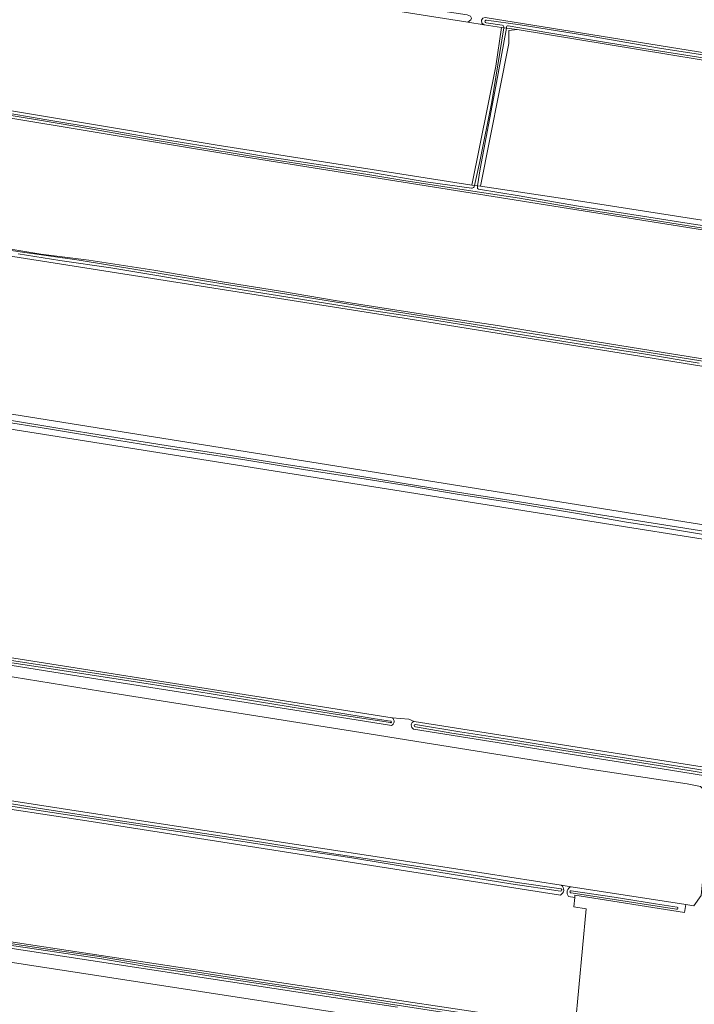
# Model space of a CAD drawing. Header units: metres. Extents: x 149984 to 156489, y 469398 to 478068.
# Tile 610 of 656: x 154878 to 155096, y 470041 to 470359. Entities that reach past the tile are written whole.
import ezdxf

# ---------------------------------------------------------------- set-up
doc = ezdxf.new("R2010")
doc.units = ezdxf.units.M
doc.header["$LTSCALE"] = 0.75
for name, color, linetype, lineweight in [('B-WE-GR-BOUWLAND-GV', 252, 'Continuous', 13), ('B-WE-GR-GRAS-GV', 252, 'Continuous', 13), ('B-WE-OG-TERREIN_ERF-GV', 252, 'Continuous', 18), ('B-WE-OG-TERREIN_OEVER-GV', 252, 'Continuous', 18), ('B-WE-OG-WATER-GV', 252, 'Continuous', 18), ('B-WE-OG-WATER_SLOOT-GV', 252, 'Continuous', 18)]:
    doc.layers.add(name, color=color, linetype=linetype, lineweight=lineweight)

msp = doc.modelspace()

# ---------------------------------------------------------------- linework, layer by layer
at = {"layer": 'B-WE-GR-BOUWLAND-GV', "flags": 128}
msp.add_lwpolyline([(155038.648, 470356.059), (155036.002, 470355.795), (155036.002, 470351.562), (155026.874, 470305.392), (155060.608, 470300.365), (155189.725, 470280.124), (155189.99, 470281.182), (155191.048, 470291.104), (155193.165, 470315.975), (155193.658, 470325.918), (155193.958, 470331.982), (155190.519, 470332.115), (155147.259, 470338.2)], close=True, dxfattribs=at)
at = {"layer": 'B-WE-GR-GRAS-GV', "flags": 128}
for points in [[(155024.016, 470305.679), (155031.795, 470344.255), (155033.595, 470356.729), (155028.05, 470357.603), (155022.75, 470358.438), (154881.156, 470380.758), (154880.622, 470380.842), (154875.165, 470381.702), (154783.907, 470396.087), (154780.732, 470396.087), (154649.049, 470417.677), (154557.345, 470433.722), (154456.512, 470450.95), (154452.041, 470451.714), (154442.595, 470403.072), (154444.262, 470400.77), (154502.92, 470390.054), (154666.988, 470363.305), (154699.928, 470357.67), (154842.01, 470335.286), (154940.99, 470318.776)], [(155052.967, 470079.248), (155056.206, 470078.742), (155093.281, 470072.955), (155095.813, 470072.56), (155098.194, 470075.868), (155101.369, 470107.618), (155098.062, 470111.19), (155093.696, 470111.983), (155060.094, 470117.143), (154985.349, 470129.049), (154907.826, 470141.352), (154847.898, 470151.009), (154762.173, 470164.635), (154708.33, 470172.176), (154704.097, 470167.81), (154695.498, 470135.531), (154705.949, 470133.415), (154747.478, 470126.256), (154900.153, 470102.635), (155027.989, 470083.147)]]:
    msp.add_lwpolyline(points, close=True, dxfattribs=at)
for points in [[(155028.332, 470359.969), (155106.759, 470347.285), (155134.212, 470343.241), (155190.877, 470334.505), (155195.228, 470334.661), (155195.545, 470336.169), (155197.172, 470357.688), (155197.609, 470363.474)], [(155023.865, 470359.762), (155023.683, 470359.159), (155022.75, 470358.438), (155028.05, 470357.603), (155027.305, 470358.117), (155027.19, 470359.043), (155027.558, 470359.715)], [(155190.568, 470275.435), (155190.406, 470276.393), (155183.984, 470277.63), (154948.339, 470315.171), (154801.291, 470339.544)], [(154795.606, 470244.565), (154867.588, 470232.773), (155181.329, 470182.621), (155182.236, 470184.169), (155183.786, 470201.595), (155184.175, 470205.973), (155186.178, 470231.936), (155185.986, 470232.568), (155185.4, 470233.124), (154999.402, 470263.103), (154812.427, 470292.499), (154792.33, 470295.476), (154791.866, 470295.553)], [(154838.29, 470290.985), (154884.563, 470283.424), (154900.045, 470281.483), (154921.122, 470278.154), (154942.585, 470274.521), (154962.138, 470271.406), (154979.812, 470268.441), (154997.67, 470265.636), (155015.011, 470262.85), (155032.275, 470260.305), (155051.333, 470257.187), (155068.54, 470254.358), (155085.273, 470251.699), (155102.781, 470248.824), (155118.81, 470246.229), (155136.299, 470243.41), (155153.117, 470240.789), (155171.136, 470237.855), (155186.178, 470235.784)], [(154627.956, 470192.753), (154688.26, 470182.2), (154842.091, 470157.967), (154849.73, 470156.764), (154998.232, 470133.371), (155003.683, 470132.969), (155005.406, 470132.241), (155100.599, 470117.245), (155108.04, 470116.072), (155172.621, 470105.899), (155175.486, 470107.966), (155179.013, 470158.913), (155179.272, 470162.664), (155180.35, 470178.236), (154794.71, 470239.516)], [(154900.806, 470099.825), (154781.351, 470117.977), (154704.357, 470131.074), (154702.64, 470131.38), (154701.385, 470124.456), (154703.204, 470124.023), (154697.515, 470089.23), (154697.452, 470088.846), (154698.18, 470088.729), (154814.212, 470070.034), (154959.627, 470048.047), (155057.417, 470033.442), (155060.989, 470071.622), (155057.068, 470072.189), (155057.338, 470075.273), (155055.33, 470075.588)], [(155052.667, 470076.006), (154900.806, 470099.825)], [(155161.553, 470010.126), (154738.095, 470075.394), (154614.006, 470095.37), (154608.979, 470089.417), (154607.819, 470087.496), (154605.635, 470083.876), (154604.349, 470081.744), (154603.623, 470078.427), (154605.164, 470077.746), (154605.469, 470075.616), (154604.353, 470071.356), (154637.114, 470065.169), (154638.128, 470062.532), (154637.215, 470058.982), (154636.665, 470055.612), (154641.889, 470054.567), (154641.132, 470030.074)], [(155056.206, 470078.742), (155052.967, 470079.248)]]:
    msp.add_lwpolyline(points, dxfattribs=at)
at = {"layer": 'B-WE-GR-GRAS-GV'}
for points in [[(155052.967, 470079.248, -0.5693221), (155052.667, 470076.006)], [(155055.33, 470075.588, -0.5545205), (155056.206, 470078.742)]]:
    msp.add_lwpolyline(points, format="xyb", dxfattribs=at)
at = {"layer": 'B-WE-OG-TERREIN_ERF-GV', "flags": 128}
for points in [[(154998.037, 470130.891), (154983.89, 470133.15), (154896.85, 470146.82), (154849.593, 470154.401)], [(154847.898, 470151.009), (154907.826, 470141.352), (154985.349, 470129.049), (155060.094, 470117.143), (155093.696, 470111.983), (155098.062, 470111.19), (155101.369, 470107.618), (155098.194, 470075.868), (155095.813, 470072.56), (155093.281, 470072.955), (155092.881, 470070.419), (155057.311, 470076.031), (155057.338, 470075.273), (155057.068, 470072.189), (155060.989, 470071.622), (155057.417, 470033.442)], [(155005.406, 470132.241), (155003.683, 470132.969), (154998.232, 470133.371)], [(155100.24, 470114.51), (155087.62, 470116.59), (155005.178, 470129.751)], [(155000, 470039.765), (154967.79, 470044.67), (154870.94, 470059.36), (154819.901, 470066.985), (154804.882, 470068.626), (154791.037, 470070.736), (154774.788, 470073.245), (154755.709, 470076.421), (154736.39, 470079.402), (154717.511, 470082.425), (154696.997, 470085.569), (154679.347, 470088.402), (154664.433, 470090.735), (154647.01, 470093.628), (154631.672, 470096.487), (154617.685, 470099.173), (154597.117, 470102.838), (154578.47, 470106.295)], [(154641.132, 470030.074), (154641.889, 470054.567), (154636.665, 470055.612), (154637.215, 470058.982), (154638.128, 470062.532), (154637.114, 470065.169), (154604.353, 470071.356), (154605.469, 470075.616), (154605.164, 470077.746), (154603.623, 470078.427), (154604.349, 470081.744), (154605.635, 470083.876), (154607.819, 470087.496), (154608.979, 470089.417), (154614.006, 470095.37), (154738.095, 470075.394), (155161.553, 470010.126)]]:
    msp.add_lwpolyline(points, dxfattribs=at)
at = {"layer": 'B-WE-OG-TERREIN_ERF-GV'}
for points in [[(154998.232, 470133.371, -0.5803965), (154998.037, 470130.891)], [(155005.178, 470129.751, -0.6941146), (155005.406, 470132.241)]]:
    msp.add_lwpolyline(points, format="xyb", dxfattribs=at)
at = {"layer": 'B-WE-OG-TERREIN_OEVER-GV', "flags": 128}
for points in [[(155024.737, 470305.173), (155024.831, 470305.597), (155024.016, 470305.679), (154940.99, 470318.776), (154842.01, 470335.286), (154699.928, 470357.67), (154666.988, 470363.305), (154502.92, 470390.054), (154444.262, 470400.77)], [(155195.228, 470334.661), (155190.877, 470334.505), (155134.212, 470343.241), (155106.759, 470347.285), (155028.332, 470359.969), (155027.558, 470359.715), (155027.19, 470359.043), (155027.305, 470358.117), (155028.05, 470357.603), (155033.595, 470356.729), (155034.323, 470356.632), (155034.371, 470356.933)], [(155033.822, 470357.468), (155028.682, 470358.228)], [(155028.728, 470359.098), (155039.638, 470357.539), (155060.488, 470354.181), (155084.783, 470350.026), (155107.806, 470346.461), (155130.351, 470343.104), (155153.604, 470339.671), (155173.917, 470336.632), (155188.746, 470334.248), (155193.231, 470333.881), (155194.966, 470333.843)], [(155039.598, 470356.655), (155035.81, 470357.235)], [(155035.228, 470356.733), (155035.189, 470356.518), (155038.648, 470356.059), (155147.259, 470338.2), (155190.519, 470332.115), (155193.958, 470331.982), (155195.128, 470332.404), (155195.142, 470332.731), (155190.863, 470333.007), (155179.687, 470334.566), (155162.963, 470337.076), (155145.977, 470339.39), (155135.676, 470341.036), (155120.172, 470343.558), (155103.563, 470346.166), (155085.056, 470349.025), (155068.259, 470351.765), (155048.321, 470355.137), (155039.598, 470356.655)], [(154799.743, 470339.896), (154799.727, 470339.782), (154800.183, 470339.713), (154801.291, 470339.544), (154948.339, 470315.171), (155183.984, 470277.63), (155190.406, 470276.393), (155190.244, 470277.35)], [(155190.244, 470277.35), (155185.851, 470278.015), (155170, 470280.492), (155144.828, 470284.585), (155118.279, 470288.929), (155096.835, 470292.099), (155076.66, 470295.352), (155058.044, 470298.293), (155039.396, 470301.461), (155025.782, 470303.541), (155008.326, 470306.235), (155002.671, 470307.081), (154990.388, 470309.122), (154974.639, 470311.596), (154957.893, 470314.183), (154946.815, 470316.017), (154933.569, 470318.258), (154917.786, 470320.952), (154901.274, 470323.774), (154884.106, 470326.742), (154865.532, 470329.763)], [(154870.096, 470329.632), (154886.448, 470326.85), (154902.826, 470324.17), (154920.289, 470321.161), (154938.977, 470318.094), (154955.958, 470315.206), (154973.615, 470312.465), (154991.506, 470309.752), (155009.143, 470306.817), (155023.888, 470304.738)], [(155190.028, 470278.509), (155189.725, 470280.124), (155060.608, 470300.365), (155026.874, 470305.392), (155025.876, 470305.492), (155025.808, 470305.067)], [(155026.197, 470304.378), (155039.322, 470302.217), (155057.91, 470299.017), (155079.204, 470295.638), (155096.429, 470292.938), (155112.438, 470290.557), (155132.665, 470287.286), (155154.905, 470283.755), (155177.11, 470280.347), (155187.972, 470278.586), (155190.028, 470278.509)], [(154791.866, 470295.553), (154792.33, 470295.476), (154812.427, 470292.499), (154999.402, 470263.103), (155185.4, 470233.124), (155185.986, 470232.568), (155186.178, 470231.936), (155184.175, 470205.973), (155185.585, 470205.579), (155185.877, 470205.497), (155186.21, 470205.469), (155187.364, 470205.372), (155193.18, 470270.818), (155192.287, 470271.527), (155191.745, 470271.611), (155191.578, 470271.637), (155190.29, 470271.838), (155188.891, 470253.752), (155187.716, 470243.168), (155186.681, 470236.232)], [(154794.317, 470296.567), (154810.773, 470294.119), (154828.275, 470291.666), (154845.658, 470289.18), (154862.518, 470286.539), (154877.099, 470284.279), (154896.913, 470281.405), (154944.758, 470273.587), (155177.839, 470236.03), (155186.623, 470235.04)], [(155186.178, 470235.784), (155171.136, 470237.855), (155153.117, 470240.789), (155136.299, 470243.41), (155118.81, 470246.229), (155102.781, 470248.824), (155085.273, 470251.699), (155068.54, 470254.358), (155051.333, 470257.187), (155032.275, 470260.305), (155015.011, 470262.85), (154997.67, 470265.636), (154979.812, 470268.441), (154962.138, 470271.406), (154942.585, 470274.521), (154921.122, 470278.154), (154900.045, 470281.483), (154884.563, 470283.424), (154838.29, 470290.985)], [(155097.611, 470248.112), (155078.965, 470251.239), (155060.467, 470254.02), (155041.109, 470257.201), (155025.336, 470259.832), (155007.445, 470262.749), (154988.725, 470265.626), (154971.251, 470268.421), (154954.377, 470271.104), (154937.686, 470273.752), (154922.036, 470276.456), (154907.153, 470278.943), (154890.728, 470281.373), (154877.174, 470283.479)], [(154794.71, 470239.516), (155180.35, 470178.236), (155180.763, 470180.086), (155180.752, 470180.087), (155175.068, 470181.051), (155160.407, 470183.184), (155144.31, 470185.777), (155126.934, 470188.443), (155112.863, 470190.354), (155102.182, 470192.101), (155086.703, 470194.707), (155073.458, 470196.8), (155059.479, 470199.309), (155036.708, 470203.059), (155018.643, 470205.808), (155004.788, 470208.215), (154989.837, 470210.542), (154969.561, 470213.69), (154950.54, 470216.854), (154933.377, 470219.455), (154925.05, 470220.626), (154909.188, 470223.212), (154887.054, 470226.876), (154870.675, 470229.438)], [(154874.358, 470229.651), (154889.373, 470227.151), (154906.732, 470224.402), (154925.056, 470221.48), (154943.254, 470218.676), (154962.511, 470215.575), (154979.956, 470212.896), (155001.51, 470209.279), (155022.124, 470205.904), (155036.754, 470203.71), (155061.545, 470199.655), (155088.882, 470195.369), (155115.368, 470191.178), (155141.393, 470187.099), (155158.214, 470184.646), (155177.631, 470181.719), (155181.061, 470181.42), (155181.329, 470182.621), (154867.588, 470232.773)], [(154998.232, 470133.371), (154849.73, 470156.764)], [(154849.593, 470154.401), (154896.85, 470146.82), (154983.89, 470133.15), (154998.037, 470130.891)], [(154997.66, 470131.81), (154979.146, 470134.709), (154955.349, 470138.597), (154931.739, 470142.404), (154911.008, 470145.617), (154890.07, 470148.882), (154872.396, 470151.598), (154855.666, 470154.457), (154849.923, 470155.452)], [(154850.063, 470156.04), (154876.485, 470151.728), (154904.759, 470147.347), (154934.535, 470142.703), (154964.088, 470137.863), (154974.644, 470136.049)], [(155052.967, 470079.248), (155027.989, 470083.147), (154900.153, 470102.635), (154747.478, 470126.256), (154705.949, 470133.415), (154695.498, 470135.531), (154694.823, 470132.772), (154702.64, 470131.38), (154704.357, 470131.074), (154781.351, 470117.977), (154900.806, 470099.825), (155052.667, 470076.006)], [(154974.644, 470136.049), (154979.047, 470135.304), (154992.124, 470133.192), (154997.74, 470132.301)], [(155052.683, 470077.346), (155036.637, 470079.7), (155009.368, 470084.133), (154984.524, 470088.205), (154961.057, 470091.617), (154936.76, 470095.417), (154912.378, 470099.053), (154888.23, 470102.76), (154864.778, 470106.321), (154843.164, 470109.613), (154819.68, 470113.243), (154798.23, 470116.52), (154785.046, 470118.359), (154771.158, 470120.625), (154753.719, 470123.389), (154737.633, 470126.041), (154721.749, 470128.935), (154705.85, 470131.828), (154697.631, 470133.142)], [(154697.84, 470133.916), (154719.104, 470130.092), (154744.74, 470125.545), (154768.153, 470121.836), (154791.652, 470118.158), (154815.213, 470114.567), (154837.672, 470111.192), (154860.349, 470107.879), (154883.661, 470104.185), (154908.802, 470100.278), (154932.551, 470096.725), (154955.916, 470093.126), (154978.571, 470089.532), (155000.42, 470086.264), (155026.546, 470082.187), (155038.723, 470080.081), (155052.962, 470078.097)], [(155100.599, 470117.245), (155005.406, 470132.241)], [(155005.742, 470131.23), (155020.175, 470128.842), (155036.911, 470126.21), (155054.621, 470123.307), (155075.51, 470120.122), (155096.133, 470116.84), (155100.368, 470116.142)], [(155005.178, 470129.751), (155087.62, 470116.59), (155100.24, 470114.51)], [(155100.171, 470115.346), (155086.42, 470117.62), (155055.86, 470122.463), (155037.36, 470125.355), (155017.546, 470128.464), (155005.788, 470130.412)], [(154578.47, 470106.295), (154597.117, 470102.838), (154617.685, 470099.173), (154631.672, 470096.487), (154647.01, 470093.628), (154664.433, 470090.735), (154679.347, 470088.402), (154696.997, 470085.569), (154717.511, 470082.425), (154736.39, 470079.402), (154755.709, 470076.421), (154774.788, 470073.245), (154791.037, 470070.736), (154804.882, 470068.626), (154819.901, 470066.985), (154870.94, 470059.36), (154967.79, 470044.67), (155000, 470039.765)], [(155057.417, 470033.442), (154959.627, 470048.047), (154814.212, 470070.034), (154698.18, 470088.729), (154697.452, 470088.846), (154696.201, 470089.096)], [(154697.717, 470087.514), (154716.995, 470084.808), (154731.201, 470082.538), (154745.712, 470080.036), (154762.867, 470077.281), (154779.857, 470074.344), (154792.794, 470072.331), (154809.45, 470069.806), (154827.351, 470067.321), (154846.375, 470064.644), (154866.089, 470061.635), (154885.332, 470058.727), (154903.436, 470056.185), (154918.671, 470053.591), (154935.269, 470051.102), (154957.266, 470047.687), (154979.581, 470044.31), (155001.035, 470040.929), (155024.96, 470037.252)], [(155055.33, 470075.588), (155057.338, 470075.273), (155057.311, 470076.031), (155092.881, 470070.419), (155093.281, 470072.955), (155056.206, 470078.742)], [(155056.186, 470077.452), (155070.121, 470075.327), (155083.439, 470073.21), (155090.432, 470072.136)], [(155090.276, 470071.437), (155074.262, 470073.917), (155056.135, 470076.709)], [(155014.365, 470038.178), (154997.065, 470040.867), (154981.207, 470043.43), (154965.559, 470045.813), (154950.665, 470048.118), (154934.756, 470050.579), (154919.202, 470052.854), (154904.308, 470055.419), (154886.855, 470058.007), (154871.331, 470060.223)]]:
    msp.add_lwpolyline(points, dxfattribs=at)
for points in [[(154881.156, 470380.758), (155022.75, 470358.438), (155023.683, 470359.159), (155023.865, 470359.762), (155023.619, 470360.333), (155022.508, 470360.835), (154987.359, 470366.216), (154962.009, 470370.414), (154941.616, 470373.728), (154881.29, 470383.083), (154880.626, 470382.588), (154880.356, 470381.829), (154880.622, 470380.842)], [(155034.323, 470356.632), (155033.595, 470356.729), (155031.795, 470344.255), (155024.016, 470305.679), (155024.831, 470305.597), (155026.553, 470313.346), (155030.464, 470332.704)], [(155035.189, 470356.518), (155031.779, 470337.697), (155026.755, 470311.037), (155025.876, 470305.492), (155026.874, 470305.392), (155036.002, 470351.562), (155036.002, 470355.795), (155038.648, 470356.059)]]:
    msp.add_lwpolyline(points, close=True, dxfattribs=at)
at = {"layer": 'B-WE-OG-TERREIN_OEVER-GV'}
for points in [[(155028.682, 470358.228, -1.0255959), (155028.728, 470359.098)], [(155034.371, 470356.933, 0.3947955), (155033.822, 470357.468)], [(155035.81, 470357.235, 0.4925251), (155035.228, 470356.733)], [(155023.888, 470304.738, 0.3389335), (155024.737, 470305.173)], [(155025.808, 470305.067, 0.3240607), (155026.197, 470304.378)], [(154997.74, 470132.301, -1.147757), (154997.66, 470131.81)], [(154998.037, 470130.891, 0.5803965), (154998.232, 470133.371)], [(155005.406, 470132.241, 0.6941146), (155005.178, 470129.751)], [(155005.788, 470130.412, -0.9753592), (155005.742, 470131.23)], [(155052.667, 470076.006, 0.5693221), (155052.967, 470079.248)], [(155052.962, 470078.097, -0.9804202), (155052.683, 470077.346)], [(155056.206, 470078.742, 0.5545205), (155055.33, 470075.588)], [(155056.135, 470076.709, -1.0702153), (155056.186, 470077.452)], [(155090.432, 470072.136, -0.9401877), (155090.276, 470071.437)]]:
    msp.add_lwpolyline(points, format="xyb", dxfattribs=at)
at = {"layer": 'B-WE-OG-WATER-GV'}
for points in [[(155028.728, 470359.098, 1.0255959), (155028.682, 470358.228)], [(155033.822, 470357.468, -0.3947955), (155034.371, 470356.933)], [(155035.228, 470356.733, -0.4925251), (155035.81, 470357.235)], [(155005.742, 470131.23, 0.9753592), (155005.788, 470130.412)], [(155056.186, 470077.452, 1.0702153), (155056.135, 470076.709)], [(155090.276, 470071.437, 0.9401877), (155090.432, 470072.136)]]:
    msp.add_lwpolyline(points, format="xyb", dxfattribs=at)
at = {"layer": 'B-WE-OG-WATER-GV', "flags": 128}
for points in [[(155028.682, 470358.228), (155033.822, 470357.468)], [(155194.966, 470333.843), (155193.231, 470333.881), (155188.746, 470334.248), (155173.917, 470336.632), (155153.604, 470339.671), (155130.351, 470343.104), (155107.806, 470346.461), (155084.783, 470350.026), (155060.488, 470354.181), (155039.638, 470357.539), (155028.728, 470359.098)], [(155035.81, 470357.235), (155039.598, 470356.655), (155048.321, 470355.137), (155068.259, 470351.765), (155085.056, 470349.025), (155103.563, 470346.166), (155120.172, 470343.558), (155135.676, 470341.036), (155145.977, 470339.39), (155162.963, 470337.076), (155179.687, 470334.566), (155190.863, 470333.007), (155195.142, 470332.731)], [(155034.371, 470356.933), (155034.323, 470356.632), (155035.189, 470356.518), (155035.228, 470356.733)], [(155100.368, 470116.142), (155096.133, 470116.84), (155075.51, 470120.122), (155054.621, 470123.307), (155036.911, 470126.21), (155020.175, 470128.842), (155005.742, 470131.23)], [(155005.788, 470130.412), (155017.546, 470128.464), (155037.36, 470125.355), (155055.86, 470122.463), (155086.42, 470117.62), (155100.171, 470115.346)], [(155090.432, 470072.136), (155083.439, 470073.21), (155070.121, 470075.327), (155056.186, 470077.452)], [(155056.135, 470076.709), (155074.262, 470073.917), (155090.276, 470071.437)]]:
    msp.add_lwpolyline(points, dxfattribs=at)
at = {"layer": 'B-WE-OG-WATER_SLOOT-GV', "flags": 128}
msp.add_lwpolyline([(155025.876, 470305.492), (155026.755, 470311.037), (155031.779, 470337.697), (155035.189, 470356.518), (155034.323, 470356.632), (155030.464, 470332.704), (155026.553, 470313.346), (155024.831, 470305.597)], close=True, dxfattribs=at)
for points in [[(154865.532, 470329.763), (154884.106, 470326.742), (154901.274, 470323.774), (154917.786, 470320.952), (154933.569, 470318.258), (154946.815, 470316.017), (154957.893, 470314.183), (154974.639, 470311.596), (154990.388, 470309.122), (155002.671, 470307.081), (155008.326, 470306.235), (155025.782, 470303.541), (155039.396, 470301.461), (155058.044, 470298.293), (155076.66, 470295.352), (155096.835, 470292.099)], [(155023.888, 470304.738), (155009.143, 470306.817), (154991.506, 470309.752), (154973.615, 470312.465), (154955.958, 470315.206), (154938.977, 470318.094), (154920.289, 470321.161), (154902.826, 470324.17), (154886.448, 470326.85), (154870.096, 470329.632)], [(155025.808, 470305.067), (155025.876, 470305.492), (155024.831, 470305.597), (155024.737, 470305.173)], [(155096.429, 470292.938), (155079.204, 470295.638), (155057.91, 470299.017), (155039.322, 470302.217), (155026.197, 470304.378)], [(155186.623, 470235.04), (155177.839, 470236.03), (154944.758, 470273.587), (154896.913, 470281.405), (154877.099, 470284.279), (154862.518, 470286.539), (154845.658, 470289.18), (154828.275, 470291.666), (154810.773, 470294.119), (154794.317, 470296.567)], [(154877.174, 470283.479), (154890.728, 470281.373), (154907.153, 470278.943), (154922.036, 470276.456), (154937.686, 470273.752), (154954.377, 470271.104), (154971.251, 470268.421), (154988.725, 470265.626), (155007.445, 470262.749), (155025.336, 470259.832), (155041.109, 470257.201), (155060.467, 470254.02), (155078.965, 470251.239), (155097.611, 470248.112)], [(155036.754, 470203.71), (155022.124, 470205.904), (155001.51, 470209.279), (154979.956, 470212.896), (154962.511, 470215.575), (154943.254, 470218.676), (154925.056, 470221.48), (154906.732, 470224.402), (154889.373, 470227.151), (154874.358, 470229.651), (154865.286, 470230.822), (154853.847, 470232.516), (154838.072, 470234.992), (154818.87, 470238.117), (154813.084, 470239.188), (154795.615, 470242.275)], [(154870.675, 470229.438), (154887.054, 470226.876), (154909.188, 470223.212), (154925.05, 470220.626), (154933.377, 470219.455), (154950.54, 470216.854), (154969.561, 470213.69), (154989.837, 470210.542), (155004.788, 470208.215), (155018.643, 470205.808), (155036.708, 470203.059), (155059.479, 470199.309), (155073.458, 470196.8), (155086.703, 470194.707), (155102.182, 470192.101)], [(155115.368, 470191.178), (155088.882, 470195.369), (155061.545, 470199.655), (155036.754, 470203.71)], [(154849.923, 470155.452), (154855.666, 470154.457), (154872.396, 470151.598), (154890.07, 470148.882), (154911.008, 470145.617), (154931.739, 470142.404), (154955.349, 470138.597), (154979.146, 470134.709), (154997.66, 470131.81)], [(154979.047, 470135.304), (154974.644, 470136.049), (154964.088, 470137.863), (154934.535, 470142.703), (154904.759, 470147.347), (154876.485, 470151.728), (154850.063, 470156.04)], [(154997.74, 470132.301), (154992.124, 470133.192), (154979.047, 470135.304)], [(154697.631, 470133.142), (154705.85, 470131.828), (154721.749, 470128.935), (154737.633, 470126.041), (154753.719, 470123.389), (154771.158, 470120.625), (154785.046, 470118.359), (154798.23, 470116.52), (154819.68, 470113.243), (154843.164, 470109.613), (154864.778, 470106.321), (154888.23, 470102.76), (154912.378, 470099.053), (154936.76, 470095.417), (154961.057, 470091.617), (154984.524, 470088.205), (155009.368, 470084.133), (155036.637, 470079.7), (155052.683, 470077.346)], [(155052.962, 470078.097), (155038.723, 470080.081), (155026.546, 470082.187), (155000.42, 470086.264), (154978.571, 470089.532), (154955.916, 470093.126), (154932.551, 470096.725), (154908.802, 470100.278), (154883.661, 470104.185), (154860.349, 470107.879), (154837.672, 470111.192), (154815.213, 470114.567), (154791.652, 470118.158), (154768.153, 470121.836), (154744.74, 470125.545), (154719.104, 470130.092), (154697.84, 470133.916)], [(155024.96, 470037.252), (155001.035, 470040.929), (154979.581, 470044.31), (154957.266, 470047.687), (154935.269, 470051.102), (154918.671, 470053.591), (154903.436, 470056.185), (154885.332, 470058.727), (154866.089, 470061.635), (154846.375, 470064.644), (154827.351, 470067.321), (154809.45, 470069.806), (154792.794, 470072.331), (154779.857, 470074.344), (154762.867, 470077.281), (154745.712, 470080.036), (154731.201, 470082.538), (154716.995, 470084.808), (154697.717, 470087.514)], [(154770.6, 470074.8), (154790.086, 470071.896), (154803.385, 470070.1), (154820.562, 470067.498), (154838.854, 470065.101), (154854.944, 470062.625), (154871.331, 470060.223), (154886.855, 470058.007), (154904.308, 470055.419), (154919.202, 470052.854), (154934.756, 470050.579), (154950.665, 470048.118), (154965.559, 470045.813), (154981.207, 470043.43), (154997.065, 470040.867), (155014.365, 470038.178), (155033.622, 470035.393), (155041.493, 470034.133), (155061.653, 470030.976), (155085.177, 470027.359), (155108.406, 470023.681), (155140.228, 470018.245), (155159.568, 470015.197)]]:
    msp.add_lwpolyline(points, dxfattribs=at)
at = {"layer": 'B-WE-OG-WATER_SLOOT-GV'}
for points in [[(155024.737, 470305.173, -0.3389335), (155023.888, 470304.738)], [(155026.197, 470304.378, -0.3240607), (155025.808, 470305.067)], [(154997.66, 470131.81, 1.147757), (154997.74, 470132.301)], [(155052.683, 470077.346, 0.9804202), (155052.962, 470078.097)]]:
    msp.add_lwpolyline(points, format="xyb", dxfattribs=at)

doc.saveas('drawing.dxf')
